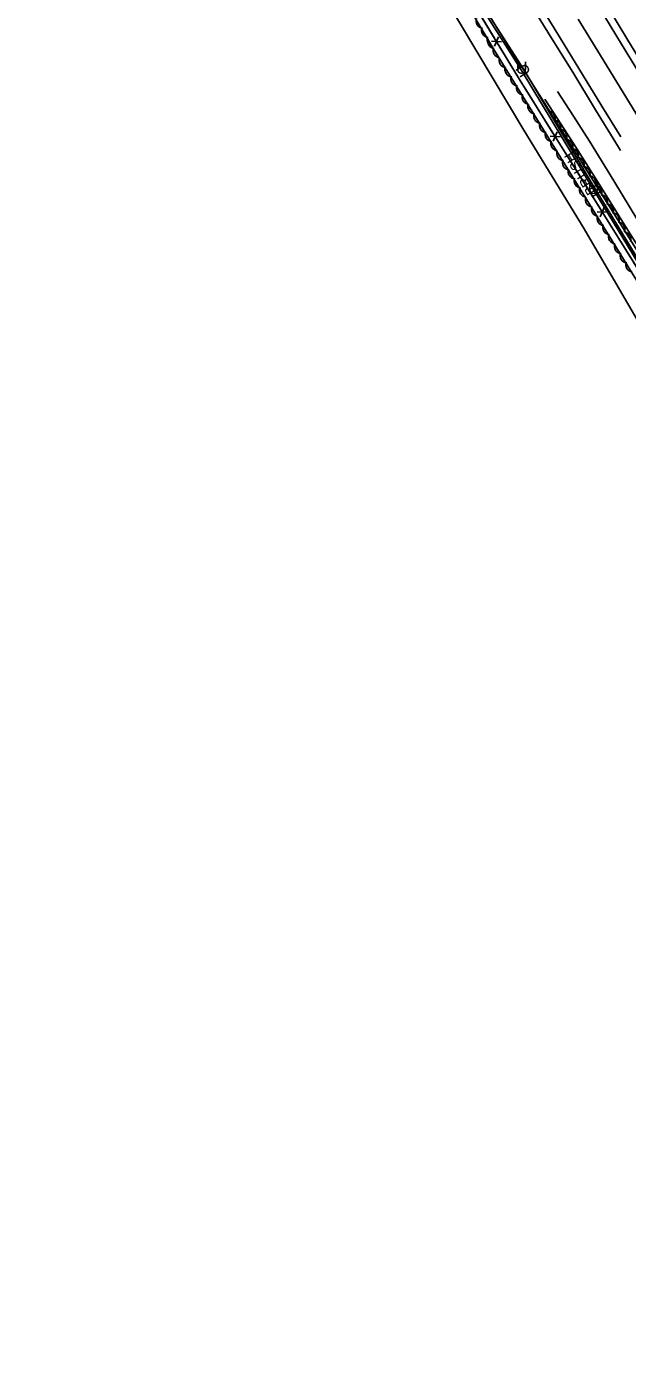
# Model space of a CAD drawing. Extents: x 954793 to 988390, y 1867850 to 1924428.
# Drawn here: x 956513 to 956810, y 1920812 to 1921471 of the extents above; entities that cross this region are included whole.
import ezdxf

# ---------------------------------------------------------------- set-up
doc = ezdxf.new("R2010")
doc.units = 0
for name, color, linetype in [('Default', 7, 'Continuous'), ('S_DITCHLINE', 7, 'Continuous'), ('S_EDGE_PAVEMENT', 7, 'Continuous'), ('S_FENCE', 7, 'Continuous'), ('S_FIBER_OPTIC_CABLE', 7, 'Continuous'), ('S_PAVEMENT_CROWN', 7, 'Continuous'), ('S_SHOULDER', 7, 'Continuous'), ('S_TREE', 7, 'Continuous'), ('S_TREE_ANNOT', 7, 'Continuous'), ('S_UNDERGROUND_CABLE', 7, 'Continuous'), ('S_UTL_PT_SYM', 7, 'Continuous'), ('S_WATER_UTILITIES', 7, 'Continuous')]:
    doc.layers.add(name, color=color, linetype=linetype)

msp = doc.modelspace()

# ---------------------------------------------------------------- linework, layer by layer
at = {"layer": 'S_DITCHLINE'}
for points in [[(956906.56, 1921220.23), (956897.1, 1921239.63), (956887.64, 1921259.04), (956875.46, 1921278.18), (956863.28, 1921297.31), (956851.1, 1921316.45), (956838.92, 1921335.58), (956826.97, 1921355.18), (956815.01, 1921374.77), (956803.05, 1921394.37), (956791.1, 1921413.96), (956783.18, 1921426.29), (956775.26, 1921438.61)], [(956904.8, 1921219.4), (956894.07, 1921237.96), (956883.35, 1921256.52), (956870.99, 1921275.47), (956858.63, 1921294.42), (956846.26, 1921313.37), (956833.9, 1921332.32), (956821.59, 1921351.88), (956809.27, 1921371.45), (956796.95, 1921391.01), (956784.64, 1921410.58), (956776.86, 1921422.63), (956769.09, 1921434.69)]]:
    msp.add_lwpolyline(points, dxfattribs=at)
at = {"layer": 'S_EDGE_PAVEMENT'}
for points in [[(956806.56, 1921416.15), (956797.22, 1921431.37), (956785.86, 1921449.88), (956774.97, 1921467.64), (956764.09, 1921485.4), (956753, 1921503.44), (956741.91, 1921521.48), (956730.45, 1921540.22), (956718.99, 1921558.95), (956708.02, 1921576.73), (956697.05, 1921594.51), (956685.63, 1921613.29), (956674.21, 1921632.06), (956662.99, 1921650.45), (956653.93, 1921665.3)], [(956818.08, 1921443.72), (956806.92, 1921461.97), (956795.63, 1921480.33)]]:
    msp.add_lwpolyline(points, dxfattribs=at)
at = {"layer": 'S_FENCE'}
for p, q in [((956747.65, 1921463.08), (956742.66, 1921463.41)), ((956744.15, 1921460.95), (956746.17, 1921465.53)), ((956776.61, 1921416.21), (956771.62, 1921416.48)), ((956773.13, 1921414.05), (956775.09, 1921418.65)), ((956799.91, 1921378.89), (956794.91, 1921379.15)), ((956796.43, 1921376.72), (956798.39, 1921381.32))]:
    msp.add_line(p, q, dxfattribs=at)
for points in [[(956756.58, 1921444.44), (956700.28, 1921537.15)], [(956744.12, 1921464.95), (956733.74, 1921482.05)], [(956756.58, 1921444.44), (956746.2, 1921461.53)], [(956762.46, 1921435.01), (956756.58, 1921444.44)], [(956832.36, 1921323.03), (956756.58, 1921444.44)], [(956773.05, 1921418.04), (956762.46, 1921435.01)], [(956785.76, 1921397.68), (956775.17, 1921414.65)], [(956796.35, 1921380.72), (956785.76, 1921397.68)], [(956809.06, 1921360.36), (956798.47, 1921377.32)], [(956819.65, 1921343.39), (956809.06, 1921360.36)]]:
    msp.add_lwpolyline(points, dxfattribs=at)
at = {"layer": 'S_FIBER_OPTIC_CABLE'}
for p, q in [((956757.34, 1921449.27), (956720.12, 1921507.94)), ((956793.21, 1921389.77), (956757.34, 1921449.27)), ((956835.15, 1921320.82), (956793.21, 1921389.77))]:
    msp.add_line(p, q, dxfattribs=at)
msp.add_lwpolyline([(957185.42, 1920752.66), (957145.58, 1920817.03), (957095.68, 1920899.54), (957079.44, 1920925.42), (957058.34, 1920960.5), (957021.49, 1921033.16), (956975.1, 1921107.7), (956938.68, 1921162.57), (956917.77, 1921198.53), (956888.1, 1921247.53), (956870.49, 1921265.97), (956835.15, 1921320.82), (956793.21, 1921389.77), (956757.34, 1921449.27), (956720.12, 1921507.94), (956676.45, 1921583.32), (956626.68, 1921661.71), (956602, 1921703.44), (956577.6, 1921744.02), (956565.93, 1921763.91)], dxfattribs=at)
msp.add_lwpolyline([(957185.42, 1920752.66), (957145.58, 1920817.03), (957095.68, 1920899.54), (957079.44, 1920925.42), (957058.34, 1920960.5), (957021.49, 1921033.16), (956975.1, 1921107.7), (956938.68, 1921162.57), (956917.77, 1921198.53), (956888.1, 1921247.53), (956870.49, 1921265.97), (956835.15, 1921320.82), (956793.21, 1921389.77), (956757.34, 1921449.27), (956720.12, 1921507.94), (956676.45, 1921583.32), (956626.68, 1921661.71), (956602, 1921703.44), (956577.6, 1921744.02), (956565.93, 1921763.91)], dxfattribs=at)
at = {"layer": 'S_PAVEMENT_CROWN'}
msp.add_lwpolyline([(956818.99, 1921419.73), (956807.73, 1921438.04), (956796.46, 1921456.36), (956785.48, 1921474.33)], dxfattribs=at)
at = {"layer": 'S_SHOULDER'}
for points in [[(956806.37, 1921409.34), (956805.35, 1921411.02), (956794.07, 1921429.55), (956782.8, 1921448.09), (956771.9, 1921465.69), (956761.01, 1921483.29), (956749.93, 1921501.48), (956738.85, 1921519.67), (956727.53, 1921538.51), (956716.2, 1921557.34), (956705.32, 1921575.2), (956694.44, 1921593.06), (956682.95, 1921611.7), (956671.46, 1921630.35), (956660.14, 1921648.71), (956649.82, 1921665.44)], [(956918.23, 1921286.89), (956916.82, 1921289.23), (956906.79, 1921305.92), (956896.76, 1921322.61), (956886.06, 1921340.19), (956875.36, 1921357.76), (956864.74, 1921374.9), (956854.11, 1921392.03), (956843.33, 1921409.68), (956832.56, 1921427.33), (956821.27, 1921445.62), (956809.99, 1921463.91), (956798.94, 1921482.21)]]:
    msp.add_lwpolyline(points, dxfattribs=at)
at = {"layer": 'S_TREE'}
for points in [[(956743.26, 1921460.43), (956673.87, 1921576.74), (956632.49, 1921646.27), (956630.16, 1921650.77), (956631.66, 1921651.44), (956632.96, 1921651.12), (956721.48, 1921507.34), (956736.54, 1921497.13), (956740.73, 1921492.57), (956734.22, 1921488.29), (956757.48, 1921450.2)], [(956883.81, 1921200.82), (956891.93, 1921212.74), (956882.83, 1921229.44), (956837.49, 1921307.89), (956741.66, 1921462.67)], [(956751.29, 1921460.9), (956888.07, 1921242.94), (956927.89, 1921184.05), (956971.11, 1921109.16), (957015.63, 1921035.43)]]:
    msp.add_lwpolyline(points, dxfattribs=at)
for centre, start, end in [((956738.66, 1921473.34), 160.02093, 261.61784), ((956741.43, 1921468.84), 160.02093, 261.61784), ((956744.1, 1921464.22), 160.02093, 261.61784), ((956744.42, 1921463.4), 160.96467, 262.56158), ((956747.16, 1921458.83), 160.96467, 262.56158), ((956750.11, 1921454.01), 160.96467, 262.56158), ((956752.97, 1921449.38), 160.96467, 262.56158), ((956755.79, 1921444.89), 160.96467, 262.56158), ((956758.64, 1921440.44), 160.96467, 262.56158), ((956761.38, 1921435.86), 160.96467, 262.56158), ((956764.33, 1921431.04), 160.96467, 262.56158), ((956767.19, 1921426.41), 160.96467, 262.56158), ((956770.01, 1921421.92), 160.96467, 262.56158), ((956770.54, 1921425.22), 341.31262, 82.90953), ((956773.39, 1921420.75), 341.31262, 82.90953), ((956772.85, 1921417.47), 160.96467, 262.56158), ((956776.28, 1921416.14), 341.31262, 82.90953), ((956775.6, 1921412.9), 160.96467, 262.56158), ((956779.25, 1921411.34), 341.31262, 82.90953), ((956782.02, 1921406.78), 341.31262, 82.90953), ((956778.55, 1921408.08), 160.96467, 262.56158), ((956781.41, 1921403.45), 160.96467, 262.56158), ((956784.89, 1921402.34), 341.31262, 82.90953), ((956784.23, 1921398.96), 160.96467, 262.56158), ((956787.74, 1921397.87), 341.31262, 82.90953), ((956790.63, 1921393.26), 341.31262, 82.90953), ((956787.07, 1921394.51), 160.96467, 262.56158), ((956789.82, 1921389.93), 160.96467, 262.56158), ((956793.61, 1921388.46), 341.31262, 82.90953), ((956792.76, 1921385.11), 160.96467, 262.56158), ((956796.38, 1921383.9), 341.31262, 82.90953), ((956795.63, 1921380.49), 160.96467, 262.56158), ((956798.45, 1921375.99), 160.96467, 262.56158), ((956799.25, 1921379.47), 341.31262, 82.90953), ((956802.1, 1921374.99), 341.31262, 82.90953), ((956801.29, 1921371.54), 160.96467, 262.56158), ((956804.99, 1921370.38), 341.31262, 82.90953), ((956804.04, 1921366.97), 160.96467, 262.56158), ((956807.96, 1921365.58), 341.31262, 82.90953), ((956806.98, 1921362.15), 160.96467, 262.56158), ((956809.84, 1921357.52), 160.96467, 262.56158), ((956812.67, 1921353.03), 160.96467, 262.56158)]:
    msp.add_arc(centre, 3.64, start, end, dxfattribs=at)
at = {"layer": 'S_UNDERGROUND_CABLE'}
for p, q in [((956758.29, 1921449.86), (956720.72, 1921508.52)), ((956793.83, 1921390.47), (956758.29, 1921449.86)), ((956835.65, 1921321.74), (956793.83, 1921390.47))]:
    msp.add_line(p, q, dxfattribs=at)
msp.add_lwpolyline([(957186.11, 1920753.16), (957145.96, 1920818.19), (957095.99, 1920899.93), (957080.09, 1920926.2), (957059.33, 1920960.93), (957022.08, 1921033.39), (956975.83, 1921107.98), (956939.55, 1921163.09), (956918.31, 1921199.2), (956888.88, 1921247.87), (956871.17, 1921266.78), (956835.65, 1921321.74), (956793.83, 1921390.47), (956758.29, 1921449.86), (956720.72, 1921508.52), (956677.23, 1921583.76), (956627.6, 1921662.3), (956602.65, 1921703.7), (956578.03, 1921744.05), (956566.86, 1921764.24), (956550.99, 1921787.02), (956522.91, 1921839.53)], dxfattribs=at)
msp.add_lwpolyline([(957186.11, 1920753.16), (957145.96, 1920818.19), (957095.99, 1920899.93), (957080.09, 1920926.2), (957059.33, 1920960.93), (957022.08, 1921033.39), (956975.83, 1921107.98), (956939.55, 1921163.09), (956918.31, 1921199.2), (956888.88, 1921247.87), (956871.17, 1921266.78), (956835.65, 1921321.74), (956793.83, 1921390.47), (956758.29, 1921449.86), (956720.72, 1921508.52), (956677.23, 1921583.76), (956627.6, 1921662.3), (956602.65, 1921703.7), (956578.03, 1921744.05), (956566.86, 1921764.24), (956550.99, 1921787.02), (956522.91, 1921839.53)], dxfattribs=at)
at = {"layer": 'S_UTL_PT_SYM'}
for points in [[(956757.34, 1921449.27), (956757.34, 1921449.32), (956757.34, 1921449.27), (956757.29, 1921449.27), (956757.34, 1921449.27), (956757.34, 1921449.22), (956757.34, 1921449.27), (956757.39, 1921449.27)], [(956758.62, 1921419.53), (956758.62, 1921419.58), (956758.62, 1921419.53), (956758.57, 1921419.53), (956758.62, 1921419.53), (956758.62, 1921419.48), (956758.62, 1921419.53), (956758.67, 1921419.53)], [(956793.21, 1921389.77), (956793.21, 1921389.82), (956793.21, 1921389.77), (956793.16, 1921389.77), (956793.21, 1921389.77), (956793.21, 1921389.72), (956793.21, 1921389.77), (956793.26, 1921389.77)], [(956788.41, 1921370.78), (956788.41, 1921370.83), (956788.41, 1921370.78), (956788.36, 1921370.78), (956788.41, 1921370.78), (956788.41, 1921370.73), (956788.41, 1921370.78), (956788.46, 1921370.78)]]:
    msp.add_lwpolyline(points, dxfattribs=at)
for points in [[(956757.34, 1921449.27), (956757.3, 1921449.24), (956757.34, 1921449.27), (956757.37, 1921449.23), (956757.34, 1921449.27), (956757.38, 1921449.3), (956757.34, 1921449.27), (956757.31, 1921449.31)], [(956757.34, 1921449.27), (956757.3, 1921449.24), (956757.34, 1921449.27), (956757.37, 1921449.23), (956757.34, 1921449.27), (956757.38, 1921449.3), (956757.34, 1921449.27), (956757.31, 1921449.31)], [(956758.62, 1921419.53), (956758.58, 1921419.5), (956758.62, 1921419.53), (956758.65, 1921419.49), (956758.62, 1921419.53), (956758.66, 1921419.56), (956758.62, 1921419.53), (956758.59, 1921419.57)], [(956758.62, 1921419.53), (956758.58, 1921419.5), (956758.62, 1921419.53), (956758.65, 1921419.49), (956758.62, 1921419.53), (956758.66, 1921419.56), (956758.62, 1921419.53), (956758.59, 1921419.57)], [(956793.21, 1921389.77), (956793.17, 1921389.75), (956793.21, 1921389.77), (956793.24, 1921389.73), (956793.21, 1921389.77), (956793.25, 1921389.8), (956793.21, 1921389.77), (956793.19, 1921389.81)], [(956793.21, 1921389.77), (956793.17, 1921389.75), (956793.21, 1921389.77), (956793.24, 1921389.73), (956793.21, 1921389.77), (956793.25, 1921389.8), (956793.21, 1921389.77), (956793.19, 1921389.81)], [(956788.41, 1921370.78), (956788.37, 1921370.76), (956788.41, 1921370.78), (956788.43, 1921370.74), (956788.41, 1921370.78), (956788.45, 1921370.81), (956788.41, 1921370.78), (956788.38, 1921370.83)], [(956788.41, 1921370.78), (956788.37, 1921370.76), (956788.41, 1921370.78), (956788.43, 1921370.74), (956788.41, 1921370.78), (956788.45, 1921370.81), (956788.41, 1921370.78), (956788.38, 1921370.83)]]:
    msp.add_lwpolyline(points, close=True, dxfattribs=at)
at = {"layer": 'S_WATER_UTILITIES'}
for p, q in [((956758.62, 1921419.53), (956712.72, 1921496.52)), ((956788.41, 1921370.78), (956758.62, 1921419.53)), ((956823.27, 1921311.11), (956788.41, 1921370.78))]:
    msp.add_line(p, q, dxfattribs=at)
msp.add_lwpolyline([(957152.14, 1920779.34), (957118.83, 1920831.55), (957085.79, 1920885.1), (957054.52, 1920938.18), (957028.75, 1920979.22), (957006.56, 1921017.54), (956963.81, 1921088.5), (956921.49, 1921150.77), (956860.54, 1921248), (956823.27, 1921311.11), (956788.41, 1921370.78), (956758.62, 1921419.53), (956712.72, 1921496.52), (956664.99, 1921574.52), (956642.42, 1921611.66), (956593.23, 1921693.43), (956559.35, 1921746.64), (956513.09, 1921824.81)], dxfattribs=at)
msp.add_lwpolyline([(957152.14, 1920779.34), (957118.83, 1920831.55), (957085.79, 1920885.1), (957054.52, 1920938.18), (957028.75, 1920979.22), (957006.56, 1921017.54), (956963.81, 1921088.5), (956921.49, 1921150.77), (956860.54, 1921248), (956823.27, 1921311.11), (956788.41, 1921370.78), (956758.62, 1921419.53), (956712.72, 1921496.52), (956664.99, 1921574.52), (956642.42, 1921611.66), (956593.23, 1921693.43), (956559.35, 1921746.64), (956513.09, 1921824.81)], dxfattribs=at)

# ---------------------------------------------------------------- texts
at = {"layer": 'Default'}
for rotation, p in [(122.63812, (956762.39, 1921448.17)), (360, (956754.66, 1921447.31)), (120.89574, (956797.87, 1921388.67)), (360, (956790.2, 1921387.93))]:
    msp.add_text('U', height=6, rotation=rotation, dxfattribs=at).set_placement(p)
at = {"layer": 'S_TREE_ANNOT'}
msp.add_text('BRUSH', height=5, rotation=120.98783, dxfattribs=at).set_placement((956794.66, 1921389.31))

doc.saveas('drawing.dxf')
